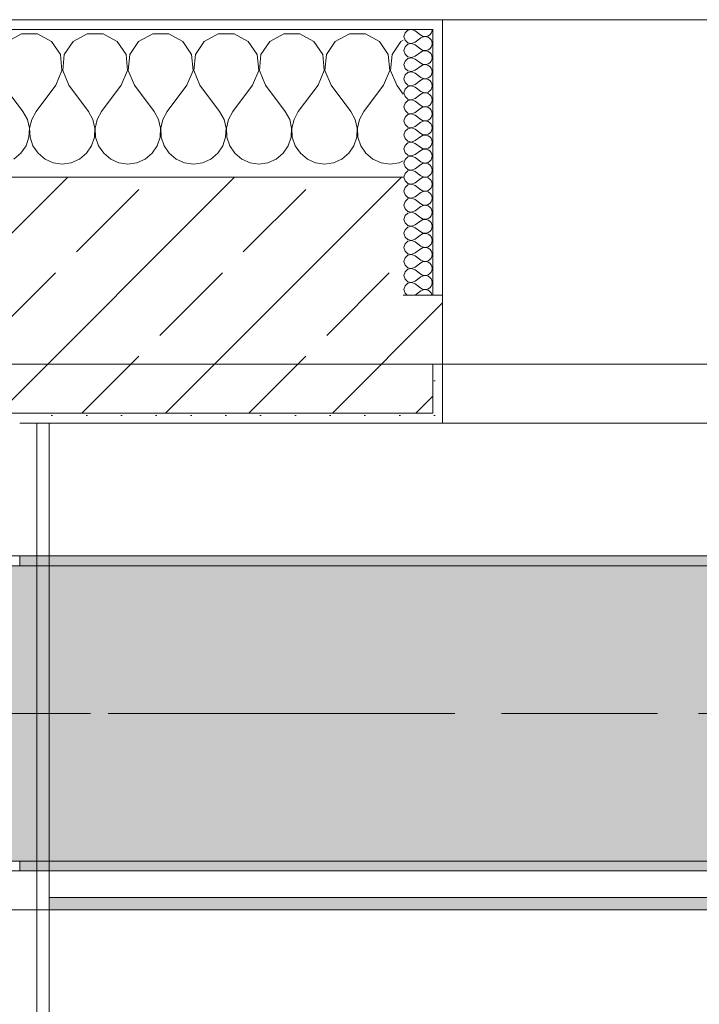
# Model space of a CAD drawing. Header units: metres. Extents: x -3.6 to 85.2, y -11 to 16.8.
# Tile 424 of 508: x 40.3 to 41, y 12.9 to 13.9. Entities that reach past the tile are written whole.
import ezdxf

# ---------------------------------------------------------------- set-up
doc = ezdxf.new("R2010")
doc.units = ezdxf.units.M
doc.header["$MEASUREMENT"] = 0
doc.linetypes.add('Achse', pattern=[0.2, 0.1, -0.05, 0, -0.05])
doc.linetypes.add('Strichlinie doppelt', pattern=[0.546806, 0.264583, -0.105833, 0.070556, -0.105833])
for name, color, linetype in [('451 - Universal.Achsen Raster', 7, 'Continuous'), ('604 - Struktur.Wand Aussen', 7, 'Continuous'), ('608 - Struktur.Träger', 7, 'Continuous'), ('Neubau_606 - Struktur.Wand Innen Ausbau', 7, 'Continuous'), ('Neubau_653 - Abdeckung.TB Verkofferung', 7, 'Continuous')]:
    doc.layers.add(name, color=color, linetype=linetype)
pattern_1 = [(45, (0, 0), (-0.01767767, 0.01767767), [0, -0.025])]
pattern_2 = [(0, (0, 0), (0, 0.08660254), [0, -0.05]), (0, (0.025, 0.0433), (0, 0.08660254), [0, -0.05])]
pattern_3 = [(45, (0, 0), (-0.0848528, 0.0848528), []), (45, (-0.04243, 0.04243), (-0.0848528, 0.0848528), [0.09, -0.03])]

# ---------------------------------------------------------------- blocks, each defined once
blk = doc.blocks.new('*X75')
at = {"layer": '604 - Struktur.Wand Aussen', "color": 7, "linetype": 'Continuous', "lineweight": 5}
for p, q in [((40.2919, 13.8407), (40.2776, 13.833)), ((40.3081, 13.8407), (40.2919, 13.8407)), ((40.3224, 13.833), (40.3081, 13.8407)), ((40.3585, 13.8407), (40.3442, 13.833)), ((40.3748, 13.8407), (40.3585, 13.8407)), ((40.3891, 13.833), (40.3748, 13.8407)), ((40.4252, 13.8407), (40.4109, 13.833)), ((40.4415, 13.8407), (40.4252, 13.8407)), ((40.4558, 13.833), (40.4415, 13.8407)), ((40.4919, 13.8407), (40.4776, 13.833)), ((40.5081, 13.8407), (40.4919, 13.8407)), ((40.5224, 13.833), (40.5081, 13.8407)), ((40.5585, 13.8407), (40.5442, 13.833)), ((40.5748, 13.8407), (40.5585, 13.8407)), ((40.5891, 13.833), (40.5748, 13.8407)), ((40.6252, 13.8407), (40.6109, 13.833)), ((40.6415, 13.8407), (40.6252, 13.8407)), ((40.6558, 13.833), (40.6415, 13.8407)), ((40.3314, 13.8195), (40.3224, 13.833)), ((40.3442, 13.833), (40.3352, 13.8195)), ((40.3981, 13.8195), (40.3891, 13.833)), ((40.4109, 13.833), (40.4019, 13.8195)), ((40.4648, 13.8195), (40.4558, 13.833)), ((40.4776, 13.833), (40.4686, 13.8195)), ((40.5314, 13.8195), (40.5224, 13.833)), ((40.5442, 13.833), (40.5352, 13.8195)), ((40.5981, 13.8195), (40.5891, 13.833)), ((40.6109, 13.833), (40.6019, 13.8195)), ((40.6648, 13.8195), (40.6558, 13.833)), ((40.6776, 13.833), (40.6686, 13.8195)), ((40.68, 13.8343), (40.6776, 13.833)), ((40.333, 13.8033), (40.3314, 13.8195)), ((40.3352, 13.8195), (40.3337, 13.8033)), ((40.3996, 13.8033), (40.3981, 13.8195)), ((40.4019, 13.8195), (40.4004, 13.8033)), ((40.4663, 13.8033), (40.4648, 13.8195)), ((40.4686, 13.8195), (40.467, 13.8033)), ((40.533, 13.8033), (40.5314, 13.8195)), ((40.5352, 13.8195), (40.5337, 13.8033)), ((40.5996, 13.8033), (40.5981, 13.8195)), ((40.6019, 13.8195), (40.6004, 13.8033)), ((40.6663, 13.8033), (40.6648, 13.8195)), ((40.6686, 13.8195), (40.667, 13.8033)), ((40.3267, 13.7883), (40.333, 13.8033)), ((40.3337, 13.8033), (40.34, 13.7883)), ((40.3933, 13.7883), (40.3996, 13.8033)), ((40.4004, 13.8033), (40.4067, 13.7883)), ((40.46, 13.7883), (40.4663, 13.8033)), ((40.467, 13.8033), (40.4733, 13.7883)), ((40.5267, 13.7883), (40.533, 13.8033)), ((40.5337, 13.8033), (40.54, 13.7883)), ((40.5933, 13.7883), (40.5996, 13.8033)), ((40.6004, 13.8033), (40.6067, 13.7883)), ((40.66, 13.7883), (40.6663, 13.8033)), ((40.667, 13.8033), (40.6733, 13.7883)), ((40.2733, 13.7883), (40.2933, 13.7617)), ((40.3267, 13.7883), (40.3067, 13.7617)), ((40.34, 13.7883), (40.36, 13.7617)), ((40.3933, 13.7883), (40.3733, 13.7617)), ((40.4067, 13.7883), (40.4267, 13.7617)), ((40.46, 13.7883), (40.44, 13.7617)), ((40.4733, 13.7883), (40.4933, 13.7617)), ((40.5267, 13.7883), (40.5067, 13.7617)), ((40.54, 13.7883), (40.56, 13.7617)), ((40.5933, 13.7883), (40.5733, 13.7617)), ((40.6067, 13.7883), (40.6267, 13.7617)), ((40.66, 13.7883), (40.64, 13.7617)), ((40.6733, 13.7883), (40.68, 13.7794)), ((40.2978, 13.7536), (40.2933, 13.7617)), ((40.3067, 13.7617), (40.3022, 13.7536)), ((40.3645, 13.7536), (40.36, 13.7617)), ((40.3733, 13.7617), (40.3689, 13.7536)), ((40.4311, 13.7536), (40.4267, 13.7617)), ((40.44, 13.7617), (40.4355, 13.7536)), ((40.4978, 13.7536), (40.4933, 13.7617)), ((40.5067, 13.7617), (40.5022, 13.7536)), ((40.5645, 13.7536), (40.56, 13.7617)), ((40.5733, 13.7617), (40.5689, 13.7536)), ((40.6311, 13.7536), (40.6267, 13.7617)), ((40.64, 13.7617), (40.6355, 13.7536)), ((40.2999, 13.7447), (40.2978, 13.7536)), ((40.3022, 13.7536), (40.3001, 13.7447)), ((40.3665, 13.7447), (40.3645, 13.7536)), ((40.3689, 13.7536), (40.3668, 13.7447)), ((40.4332, 13.7447), (40.4311, 13.7536)), ((40.4355, 13.7536), (40.4335, 13.7447)), ((40.4999, 13.7447), (40.4978, 13.7536)), ((40.5022, 13.7536), (40.5001, 13.7447)), ((40.5665, 13.7447), (40.5645, 13.7536)), ((40.5689, 13.7536), (40.5668, 13.7447)), ((40.6332, 13.7447), (40.6311, 13.7536)), ((40.6355, 13.7536), (40.6335, 13.7447)), ((40.2994, 13.7355), (40.2999, 13.7447)), ((40.3001, 13.7447), (40.3006, 13.7355)), ((40.3661, 13.7355), (40.3665, 13.7447)), ((40.3668, 13.7447), (40.3672, 13.7355)), ((40.4328, 13.7355), (40.4332, 13.7447)), ((40.4335, 13.7447), (40.4339, 13.7355)), ((40.4994, 13.7355), (40.4999, 13.7447)), ((40.5001, 13.7447), (40.5006, 13.7355)), ((40.5661, 13.7355), (40.5665, 13.7447)), ((40.5668, 13.7447), (40.5672, 13.7355)), ((40.6328, 13.7355), (40.6332, 13.7447)), ((40.6335, 13.7447), (40.6339, 13.7355)), ((40.2965, 13.7268), (40.2994, 13.7355)), ((40.3006, 13.7355), (40.3035, 13.7268)), ((40.3631, 13.7268), (40.3661, 13.7355)), ((40.3672, 13.7355), (40.3702, 13.7268)), ((40.4298, 13.7268), (40.4328, 13.7355)), ((40.4339, 13.7355), (40.4369, 13.7268)), ((40.4965, 13.7268), (40.4994, 13.7355)), ((40.5006, 13.7355), (40.5035, 13.7268)), ((40.5631, 13.7268), (40.5661, 13.7355)), ((40.5672, 13.7355), (40.5702, 13.7268)), ((40.6298, 13.7268), (40.6328, 13.7355)), ((40.6339, 13.7355), (40.6369, 13.7268)), ((40.2842, 13.7133), (40.2913, 13.7192)), ((40.2913, 13.7192), (40.2965, 13.7268)), ((40.3035, 13.7268), (40.3087, 13.7192)), ((40.3087, 13.7192), (40.3158, 13.7133)), ((40.3509, 13.7133), (40.3579, 13.7192)), ((40.3579, 13.7192), (40.3631, 13.7268)), ((40.3702, 13.7268), (40.3754, 13.7192)), ((40.3754, 13.7192), (40.3825, 13.7133)), ((40.4175, 13.7133), (40.4246, 13.7192)), ((40.4246, 13.7192), (40.4298, 13.7268)), ((40.4369, 13.7268), (40.4421, 13.7192)), ((40.4421, 13.7192), (40.4491, 13.7133)), ((40.4842, 13.7133), (40.4913, 13.7192)), ((40.4913, 13.7192), (40.4965, 13.7268)), ((40.5035, 13.7268), (40.5087, 13.7192)), ((40.5087, 13.7192), (40.5158, 13.7133)), ((40.5509, 13.7133), (40.5579, 13.7192)), ((40.5579, 13.7192), (40.5631, 13.7268)), ((40.5702, 13.7268), (40.5754, 13.7192)), ((40.5754, 13.7192), (40.5825, 13.7133)), ((40.6175, 13.7133), (40.6246, 13.7192)), ((40.6246, 13.7192), (40.6298, 13.7268)), ((40.6369, 13.7268), (40.6421, 13.7192)), ((40.6421, 13.7192), (40.6491, 13.7133)), ((40.3158, 13.7133), (40.3242, 13.7096)), ((40.3242, 13.7096), (40.3333, 13.7083)), ((40.3333, 13.7083), (40.3424, 13.7096)), ((40.3424, 13.7096), (40.3509, 13.7133)), ((40.3825, 13.7133), (40.3909, 13.7096)), ((40.3909, 13.7096), (40.4, 13.7083)), ((40.4, 13.7083), (40.4091, 13.7096)), ((40.4091, 13.7096), (40.4175, 13.7133)), ((40.4491, 13.7133), (40.4576, 13.7096)), ((40.4576, 13.7096), (40.4667, 13.7083)), ((40.4667, 13.7083), (40.4758, 13.7096)), ((40.4758, 13.7096), (40.4842, 13.7133)), ((40.5158, 13.7133), (40.5242, 13.7096)), ((40.5242, 13.7096), (40.5333, 13.7083)), ((40.5333, 13.7083), (40.5424, 13.7096)), ((40.5424, 13.7096), (40.5509, 13.7133)), ((40.5825, 13.7133), (40.5909, 13.7096)), ((40.5909, 13.7096), (40.6, 13.7083)), ((40.6, 13.7083), (40.6091, 13.7096)), ((40.6091, 13.7096), (40.6175, 13.7133)), ((40.6491, 13.7133), (40.6576, 13.7096)), ((40.6576, 13.7096), (40.6667, 13.7083)), ((40.6667, 13.7083), (40.6758, 13.7096)), ((40.6758, 13.7096), (40.68, 13.7115))]:
    blk.add_line(p, q, dxfattribs=at)
blk = doc.blocks.new('*X103')
at = {"layer": '604 - Struktur.Wand Aussen', "color": 7, "linetype": 'Continuous', "lineweight": 5}
for p, q in [((40.6818, 13.8416), (40.6807, 13.8379)), ((40.6847, 13.8442), (40.6818, 13.8416)), ((40.6885, 13.845), (40.6847, 13.8442)), ((40.6921, 13.8436), (40.6885, 13.845)), ((40.6921, 13.8436), (40.6979, 13.8393)), ((40.6979, 13.8393), (40.6996, 13.8383)), ((40.7053, 13.8386), (40.707, 13.8397)), ((40.707, 13.8397), (40.7082, 13.8412)), ((40.7082, 13.8412), (40.709, 13.843)), ((40.709, 13.843), (40.7093, 13.845)), ((40.6807, 13.8379), (40.6818, 13.8341)), ((40.6818, 13.8341), (40.6847, 13.8315)), ((40.6847, 13.83), (40.6818, 13.8273)), ((40.6847, 13.8315), (40.6885, 13.8307)), ((40.6885, 13.8307), (40.6847, 13.83)), ((40.6885, 13.8307), (40.6921, 13.8321)), ((40.6921, 13.8293), (40.6885, 13.8307)), ((40.6921, 13.8321), (40.6979, 13.8364)), ((40.6921, 13.8293), (40.6979, 13.825)), ((40.6996, 13.8374), (40.6979, 13.8364)), ((40.6996, 13.8383), (40.7015, 13.8379)), ((40.7015, 13.8378), (40.6996, 13.8374)), ((40.7015, 13.8379), (40.7035, 13.838)), ((40.7035, 13.8377), (40.7015, 13.8378)), ((40.7035, 13.838), (40.7053, 13.8386)), ((40.7053, 13.8371), (40.7035, 13.8377)), ((40.707, 13.836), (40.7053, 13.8371)), ((40.7082, 13.8345), (40.707, 13.836)), ((40.709, 13.8327), (40.7082, 13.8345)), ((40.7082, 13.827), (40.709, 13.8288)), ((40.7093, 13.8307), (40.709, 13.8327)), ((40.709, 13.8288), (40.7093, 13.8307)), ((40.6818, 13.8273), (40.6807, 13.8236)), ((40.6807, 13.8236), (40.6818, 13.8198)), ((40.6818, 13.8198), (40.6847, 13.8172)), ((40.6921, 13.8179), (40.6979, 13.8221)), ((40.6979, 13.825), (40.6996, 13.824)), ((40.6996, 13.8231), (40.6979, 13.8221)), ((40.6996, 13.824), (40.7015, 13.8236)), ((40.7015, 13.8235), (40.6996, 13.8231)), ((40.7015, 13.8236), (40.7035, 13.8237)), ((40.7035, 13.8234), (40.7015, 13.8235)), ((40.7035, 13.8237), (40.7053, 13.8243)), ((40.7053, 13.8228), (40.7035, 13.8234)), ((40.7053, 13.8243), (40.707, 13.8254)), ((40.707, 13.8217), (40.7053, 13.8228)), ((40.707, 13.8254), (40.7082, 13.827)), ((40.7082, 13.8202), (40.707, 13.8217)), ((40.709, 13.8184), (40.7082, 13.8202)), ((40.6818, 13.813), (40.6807, 13.8093)), ((40.6807, 13.8093), (40.6818, 13.8055)), ((40.6847, 13.8157), (40.6818, 13.813)), ((40.6847, 13.8172), (40.6885, 13.8165)), ((40.6885, 13.8164), (40.6847, 13.8157)), ((40.6885, 13.8165), (40.6921, 13.8179)), ((40.6921, 13.815), (40.6885, 13.8164)), ((40.6921, 13.815), (40.6979, 13.8107)), ((40.6979, 13.8107), (40.6996, 13.8098)), ((40.6996, 13.8088), (40.6979, 13.8079)), ((40.6996, 13.8098), (40.7015, 13.8093)), ((40.7015, 13.8093), (40.6996, 13.8088)), ((40.7015, 13.8093), (40.7035, 13.8094)), ((40.7035, 13.8092), (40.7015, 13.8093)), ((40.7035, 13.8094), (40.7053, 13.81)), ((40.7053, 13.8085), (40.7035, 13.8092)), ((40.7053, 13.81), (40.707, 13.8112)), ((40.707, 13.8112), (40.7082, 13.8127)), ((40.7082, 13.8127), (40.709, 13.8145)), ((40.7093, 13.8164), (40.709, 13.8184)), ((40.709, 13.8145), (40.7093, 13.8164)), ((40.6818, 13.7988), (40.6807, 13.795)), ((40.6818, 13.8055), (40.6847, 13.8029)), ((40.6847, 13.8014), (40.6818, 13.7988)), ((40.6847, 13.8029), (40.6885, 13.8022)), ((40.6885, 13.8021), (40.6847, 13.8014)), ((40.6885, 13.8022), (40.6921, 13.8036)), ((40.6921, 13.8007), (40.6885, 13.8021)), ((40.6921, 13.8036), (40.6979, 13.8079)), ((40.6921, 13.8007), (40.6979, 13.7964)), ((40.707, 13.8074), (40.7053, 13.8085)), ((40.7082, 13.8059), (40.707, 13.8074)), ((40.709, 13.8041), (40.7082, 13.8059)), ((40.7082, 13.7984), (40.709, 13.8002)), ((40.7093, 13.8021), (40.709, 13.8041)), ((40.709, 13.8002), (40.7093, 13.8021)), ((40.6807, 13.795), (40.6818, 13.7912)), ((40.6818, 13.7912), (40.6847, 13.7886)), ((40.6885, 13.7879), (40.6921, 13.7893)), ((40.6921, 13.7893), (40.6979, 13.7936)), ((40.6979, 13.7964), (40.6996, 13.7955)), ((40.6996, 13.7945), (40.6979, 13.7936)), ((40.6996, 13.7955), (40.7015, 13.795)), ((40.7015, 13.795), (40.6996, 13.7945)), ((40.7015, 13.795), (40.7035, 13.7951)), ((40.7035, 13.7949), (40.7015, 13.795)), ((40.7035, 13.7951), (40.7053, 13.7958)), ((40.7053, 13.7942), (40.7035, 13.7949)), ((40.7053, 13.7958), (40.707, 13.7969)), ((40.707, 13.7931), (40.7053, 13.7942)), ((40.707, 13.7969), (40.7082, 13.7984)), ((40.7082, 13.7916), (40.707, 13.7931)), ((40.709, 13.7898), (40.7082, 13.7916)), ((40.7093, 13.7879), (40.709, 13.7898)), ((40.6818, 13.7845), (40.6807, 13.7807)), ((40.6807, 13.7807), (40.6818, 13.777)), ((40.6847, 13.7871), (40.6818, 13.7845)), ((40.6847, 13.7886), (40.6885, 13.7879)), ((40.6885, 13.7878), (40.6847, 13.7871)), ((40.6921, 13.7864), (40.6885, 13.7878)), ((40.6921, 13.7864), (40.6979, 13.7821)), ((40.6921, 13.775), (40.6979, 13.7793)), ((40.6979, 13.7821), (40.6996, 13.7812)), ((40.6996, 13.7802), (40.6979, 13.7793)), ((40.6996, 13.7812), (40.7015, 13.7807)), ((40.7015, 13.7807), (40.6996, 13.7802)), ((40.7015, 13.7807), (40.7035, 13.7808)), ((40.7035, 13.7806), (40.7015, 13.7807)), ((40.7035, 13.7808), (40.7053, 13.7815)), ((40.7053, 13.78), (40.7035, 13.7806)), ((40.7053, 13.7815), (40.707, 13.7826)), ((40.707, 13.7788), (40.7053, 13.78)), ((40.707, 13.7826), (40.7082, 13.7841)), ((40.7082, 13.7773), (40.707, 13.7788)), ((40.7082, 13.7841), (40.709, 13.7859)), ((40.709, 13.7859), (40.7093, 13.7879)), ((40.6818, 13.7702), (40.6807, 13.7664)), ((40.6818, 13.777), (40.6847, 13.7743)), ((40.6847, 13.7728), (40.6818, 13.7702)), ((40.6847, 13.7743), (40.6885, 13.7736)), ((40.6885, 13.7735), (40.6847, 13.7728)), ((40.6885, 13.7736), (40.6921, 13.775)), ((40.6921, 13.7721), (40.6885, 13.7735)), ((40.6921, 13.7721), (40.6979, 13.7679)), ((40.707, 13.7683), (40.7082, 13.7698)), ((40.709, 13.7755), (40.7082, 13.7773)), ((40.7082, 13.7698), (40.709, 13.7716)), ((40.7093, 13.7736), (40.709, 13.7755)), ((40.709, 13.7716), (40.7093, 13.7736)), ((40.6807, 13.7664), (40.6818, 13.7627)), ((40.6818, 13.7627), (40.6847, 13.76)), ((40.6847, 13.76), (40.6885, 13.7593)), ((40.6885, 13.7593), (40.6847, 13.7585)), ((40.6885, 13.7593), (40.6921, 13.7607)), ((40.6921, 13.7579), (40.6885, 13.7593)), ((40.6921, 13.7607), (40.6979, 13.765)), ((40.6979, 13.7679), (40.6996, 13.7669)), ((40.6996, 13.766), (40.6979, 13.765)), ((40.6996, 13.7669), (40.7015, 13.7665)), ((40.7015, 13.7664), (40.6996, 13.766)), ((40.7015, 13.7665), (40.7035, 13.7666)), ((40.7035, 13.7663), (40.7015, 13.7664)), ((40.7035, 13.7666), (40.7053, 13.7672)), ((40.7053, 13.7657), (40.7035, 13.7663)), ((40.7053, 13.7672), (40.707, 13.7683)), ((40.707, 13.7646), (40.7053, 13.7657)), ((40.7082, 13.763), (40.707, 13.7646)), ((40.709, 13.7612), (40.7082, 13.763)), ((40.7093, 13.7593), (40.709, 13.7612)), ((40.709, 13.7573), (40.7093, 13.7593)), ((40.6818, 13.7559), (40.6807, 13.7521)), ((40.6807, 13.7521), (40.6818, 13.7484)), ((40.6847, 13.7585), (40.6818, 13.7559)), ((40.6921, 13.7579), (40.6979, 13.7536)), ((40.6921, 13.7464), (40.6979, 13.7507)), ((40.6979, 13.7536), (40.6996, 13.7526)), ((40.6996, 13.7517), (40.6979, 13.7507)), ((40.6996, 13.7526), (40.7015, 13.7522)), ((40.7015, 13.7521), (40.6996, 13.7517)), ((40.7015, 13.7522), (40.7035, 13.7523)), ((40.7035, 13.752), (40.7015, 13.7521)), ((40.7035, 13.7523), (40.7053, 13.7529)), ((40.7053, 13.7514), (40.7035, 13.752)), ((40.7053, 13.7529), (40.707, 13.754)), ((40.707, 13.7503), (40.7053, 13.7514)), ((40.707, 13.754), (40.7082, 13.7555)), ((40.7082, 13.7488), (40.707, 13.7503)), ((40.7082, 13.7555), (40.709, 13.7573)), ((40.709, 13.747), (40.7082, 13.7488)), ((40.6818, 13.7416), (40.6807, 13.7379)), ((40.6818, 13.7484), (40.6847, 13.7458)), ((40.6847, 13.7442), (40.6818, 13.7416)), ((40.6847, 13.7458), (40.6885, 13.745)), ((40.6885, 13.745), (40.6847, 13.7442)), ((40.6885, 13.745), (40.6921, 13.7464)), ((40.6921, 13.7436), (40.6885, 13.745)), ((40.6921, 13.7436), (40.6979, 13.7393)), ((40.6979, 13.7393), (40.6996, 13.7383)), ((40.7053, 13.7386), (40.707, 13.7397)), ((40.707, 13.7397), (40.7082, 13.7412)), ((40.7082, 13.7412), (40.709, 13.743)), ((40.7093, 13.745), (40.709, 13.747)), ((40.709, 13.743), (40.7093, 13.745)), ((40.6807, 13.7379), (40.6818, 13.7341)), ((40.6818, 13.7341), (40.6847, 13.7315)), ((40.6847, 13.73), (40.6818, 13.7273)), ((40.6847, 13.7315), (40.6885, 13.7307)), ((40.6885, 13.7307), (40.6847, 13.73)), ((40.6885, 13.7307), (40.6921, 13.7321)), ((40.6921, 13.7293), (40.6885, 13.7307)), ((40.6921, 13.7321), (40.6979, 13.7364)), ((40.6921, 13.7293), (40.6979, 13.725)), ((40.6996, 13.7374), (40.6979, 13.7364)), ((40.6996, 13.7383), (40.7015, 13.7379)), ((40.7015, 13.7378), (40.6996, 13.7374)), ((40.7015, 13.7379), (40.7035, 13.738)), ((40.7035, 13.7377), (40.7015, 13.7378)), ((40.7035, 13.738), (40.7053, 13.7386)), ((40.7053, 13.7371), (40.7035, 13.7377)), ((40.707, 13.736), (40.7053, 13.7371)), ((40.7082, 13.7345), (40.707, 13.736)), ((40.709, 13.7327), (40.7082, 13.7345)), ((40.7082, 13.727), (40.709, 13.7288)), ((40.7093, 13.7307), (40.709, 13.7327)), ((40.709, 13.7288), (40.7093, 13.7307)), ((40.6818, 13.7273), (40.6807, 13.7236)), ((40.6807, 13.7236), (40.6818, 13.7198)), ((40.6818, 13.7198), (40.6847, 13.7172)), ((40.6921, 13.7179), (40.6979, 13.7221)), ((40.6979, 13.725), (40.6996, 13.724)), ((40.6996, 13.7231), (40.6979, 13.7221)), ((40.6996, 13.724), (40.7015, 13.7236)), ((40.7015, 13.7235), (40.6996, 13.7231)), ((40.7015, 13.7236), (40.7035, 13.7237)), ((40.7035, 13.7234), (40.7015, 13.7235)), ((40.7035, 13.7237), (40.7053, 13.7243)), ((40.7053, 13.7228), (40.7035, 13.7234)), ((40.7053, 13.7243), (40.707, 13.7254)), ((40.707, 13.7217), (40.7053, 13.7228)), ((40.707, 13.7254), (40.7082, 13.727)), ((40.7082, 13.7202), (40.707, 13.7217)), ((40.709, 13.7184), (40.7082, 13.7202)), ((40.6818, 13.713), (40.6807, 13.7093)), ((40.6807, 13.7093), (40.6818, 13.7055)), ((40.6847, 13.7157), (40.6818, 13.713)), ((40.6847, 13.7172), (40.6885, 13.7165)), ((40.6885, 13.7164), (40.6847, 13.7157)), ((40.6885, 13.7165), (40.6921, 13.7179)), ((40.6921, 13.715), (40.6885, 13.7164)), ((40.6921, 13.715), (40.6979, 13.7107)), ((40.6979, 13.7107), (40.6996, 13.7098)), ((40.6996, 13.7088), (40.6979, 13.7079)), ((40.6996, 13.7098), (40.7015, 13.7093)), ((40.7015, 13.7093), (40.6996, 13.7088)), ((40.7015, 13.7093), (40.7035, 13.7094)), ((40.7035, 13.7092), (40.7015, 13.7093)), ((40.7035, 13.7094), (40.7053, 13.71)), ((40.7053, 13.7085), (40.7035, 13.7092)), ((40.7053, 13.71), (40.707, 13.7112)), ((40.707, 13.7112), (40.7082, 13.7127)), ((40.7082, 13.7127), (40.709, 13.7145)), ((40.7093, 13.7164), (40.709, 13.7184)), ((40.709, 13.7145), (40.7093, 13.7164)), ((40.6818, 13.6988), (40.6807, 13.695)), ((40.6818, 13.7055), (40.6847, 13.7029)), ((40.6847, 13.7014), (40.6818, 13.6988)), ((40.6847, 13.7029), (40.6885, 13.7022)), ((40.6885, 13.7021), (40.6847, 13.7014)), ((40.6885, 13.7022), (40.6921, 13.7036)), ((40.6921, 13.7007), (40.6885, 13.7021)), ((40.6921, 13.7036), (40.6979, 13.7079)), ((40.6921, 13.7007), (40.6979, 13.6964)), ((40.707, 13.7074), (40.7053, 13.7085)), ((40.7082, 13.7059), (40.707, 13.7074)), ((40.709, 13.7041), (40.7082, 13.7059)), ((40.7082, 13.6984), (40.709, 13.7002)), ((40.7093, 13.7021), (40.709, 13.7041)), ((40.709, 13.7002), (40.7093, 13.7021)), ((40.6807, 13.695), (40.6818, 13.6912)), ((40.6818, 13.6912), (40.6847, 13.6886)), ((40.6885, 13.6879), (40.6921, 13.6893)), ((40.6921, 13.6893), (40.6979, 13.6936)), ((40.6979, 13.6964), (40.6996, 13.6955)), ((40.6996, 13.6945), (40.6979, 13.6936)), ((40.6996, 13.6955), (40.7015, 13.695)), ((40.7015, 13.695), (40.6996, 13.6945)), ((40.7015, 13.695), (40.7035, 13.6951)), ((40.7035, 13.6949), (40.7015, 13.695)), ((40.7035, 13.6951), (40.7053, 13.6958)), ((40.7053, 13.6942), (40.7035, 13.6949)), ((40.7053, 13.6958), (40.707, 13.6969)), ((40.707, 13.6931), (40.7053, 13.6942)), ((40.707, 13.6969), (40.7082, 13.6984)), ((40.7082, 13.6916), (40.707, 13.6931)), ((40.709, 13.6898), (40.7082, 13.6916)), ((40.7093, 13.6879), (40.709, 13.6898)), ((40.6818, 13.6845), (40.6807, 13.6807)), ((40.6807, 13.6807), (40.6818, 13.677)), ((40.6847, 13.6871), (40.6818, 13.6845)), ((40.6847, 13.6886), (40.6885, 13.6879)), ((40.6885, 13.6878), (40.6847, 13.6871)), ((40.6921, 13.6864), (40.6885, 13.6878)), ((40.6921, 13.6864), (40.6979, 13.6821)), ((40.6921, 13.675), (40.6979, 13.6793)), ((40.6979, 13.6821), (40.6996, 13.6812)), ((40.6996, 13.6802), (40.6979, 13.6793)), ((40.6996, 13.6812), (40.7015, 13.6807)), ((40.7015, 13.6807), (40.6996, 13.6802)), ((40.7015, 13.6807), (40.7035, 13.6808)), ((40.7035, 13.6806), (40.7015, 13.6807)), ((40.7035, 13.6808), (40.7053, 13.6815)), ((40.7053, 13.68), (40.7035, 13.6806)), ((40.7053, 13.6815), (40.707, 13.6826)), ((40.707, 13.6788), (40.7053, 13.68)), ((40.707, 13.6826), (40.7082, 13.6841)), ((40.7082, 13.6773), (40.707, 13.6788)), ((40.7082, 13.6841), (40.709, 13.6859)), ((40.709, 13.6859), (40.7093, 13.6879)), ((40.6818, 13.6702), (40.6807, 13.6664)), ((40.6818, 13.677), (40.6847, 13.6743)), ((40.6847, 13.6728), (40.6818, 13.6702)), ((40.6847, 13.6743), (40.6885, 13.6736)), ((40.6885, 13.6735), (40.6847, 13.6728)), ((40.6885, 13.6736), (40.6921, 13.675)), ((40.6921, 13.6721), (40.6885, 13.6735)), ((40.6921, 13.6721), (40.6979, 13.6679)), ((40.707, 13.6683), (40.7082, 13.6698)), ((40.709, 13.6755), (40.7082, 13.6773)), ((40.7082, 13.6698), (40.709, 13.6716)), ((40.7093, 13.6736), (40.709, 13.6755)), ((40.709, 13.6716), (40.7093, 13.6736)), ((40.6807, 13.6664), (40.6818, 13.6627)), ((40.6818, 13.6627), (40.6847, 13.66)), ((40.6847, 13.66), (40.6885, 13.6593)), ((40.6885, 13.6593), (40.6847, 13.6585)), ((40.6885, 13.6593), (40.6921, 13.6607)), ((40.6921, 13.6579), (40.6885, 13.6593)), ((40.6921, 13.6607), (40.6979, 13.665)), ((40.6979, 13.6679), (40.6996, 13.6669)), ((40.6996, 13.666), (40.6979, 13.665)), ((40.6996, 13.6669), (40.7015, 13.6665)), ((40.7015, 13.6664), (40.6996, 13.666)), ((40.7015, 13.6665), (40.7035, 13.6666)), ((40.7035, 13.6663), (40.7015, 13.6664)), ((40.7035, 13.6666), (40.7053, 13.6672)), ((40.7053, 13.6657), (40.7035, 13.6663)), ((40.7053, 13.6672), (40.707, 13.6683)), ((40.707, 13.6646), (40.7053, 13.6657)), ((40.7082, 13.663), (40.707, 13.6646)), ((40.709, 13.6612), (40.7082, 13.663)), ((40.7093, 13.6593), (40.709, 13.6612)), ((40.709, 13.6573), (40.7093, 13.6593)), ((40.6818, 13.6559), (40.6807, 13.6521)), ((40.6807, 13.6521), (40.6818, 13.6484)), ((40.6847, 13.6585), (40.6818, 13.6559)), ((40.6921, 13.6579), (40.6979, 13.6536)), ((40.6921, 13.6464), (40.6979, 13.6507)), ((40.6979, 13.6536), (40.6996, 13.6526)), ((40.6996, 13.6517), (40.6979, 13.6507)), ((40.6996, 13.6526), (40.7015, 13.6522)), ((40.7015, 13.6521), (40.6996, 13.6517)), ((40.7015, 13.6522), (40.7035, 13.6523)), ((40.7035, 13.652), (40.7015, 13.6521)), ((40.7035, 13.6523), (40.7053, 13.6529)), ((40.7053, 13.6514), (40.7035, 13.652)), ((40.7053, 13.6529), (40.707, 13.654)), ((40.707, 13.6503), (40.7053, 13.6514)), ((40.707, 13.654), (40.7082, 13.6555)), ((40.7082, 13.6488), (40.707, 13.6503)), ((40.7082, 13.6555), (40.709, 13.6573)), ((40.709, 13.647), (40.7082, 13.6488)), ((40.6818, 13.6416), (40.6807, 13.6379)), ((40.6818, 13.6484), (40.6847, 13.6458)), ((40.6847, 13.6442), (40.6818, 13.6416)), ((40.6847, 13.6458), (40.6885, 13.645)), ((40.6885, 13.645), (40.6847, 13.6442)), ((40.6885, 13.645), (40.6921, 13.6464)), ((40.6921, 13.6436), (40.6885, 13.645)), ((40.6921, 13.6436), (40.6979, 13.6393)), ((40.6979, 13.6393), (40.6996, 13.6383)), ((40.7053, 13.6386), (40.707, 13.6397)), ((40.707, 13.6397), (40.7082, 13.6412)), ((40.7082, 13.6412), (40.709, 13.643)), ((40.7093, 13.645), (40.709, 13.647)), ((40.709, 13.643), (40.7093, 13.645)), ((40.6807, 13.6379), (40.6818, 13.6341)), ((40.6818, 13.6341), (40.6847, 13.6315)), ((40.6847, 13.63), (40.6818, 13.6273)), ((40.6847, 13.6315), (40.6885, 13.6307)), ((40.6885, 13.6307), (40.6847, 13.63)), ((40.6885, 13.6307), (40.6921, 13.6321)), ((40.6921, 13.6293), (40.6885, 13.6307)), ((40.6921, 13.6321), (40.6979, 13.6364)), ((40.6921, 13.6293), (40.6979, 13.625)), ((40.6996, 13.6374), (40.6979, 13.6364)), ((40.6996, 13.6383), (40.7015, 13.6379)), ((40.7015, 13.6378), (40.6996, 13.6374)), ((40.7015, 13.6379), (40.7035, 13.638)), ((40.7035, 13.6377), (40.7015, 13.6378)), ((40.7035, 13.638), (40.7053, 13.6386)), ((40.7053, 13.6371), (40.7035, 13.6377)), ((40.707, 13.636), (40.7053, 13.6371)), ((40.7082, 13.6345), (40.707, 13.636)), ((40.709, 13.6327), (40.7082, 13.6345)), ((40.7082, 13.627), (40.709, 13.6288)), ((40.7093, 13.6307), (40.709, 13.6327)), ((40.709, 13.6288), (40.7093, 13.6307)), ((40.6818, 13.6273), (40.6807, 13.6236)), ((40.6807, 13.6236), (40.6818, 13.6198)), ((40.6818, 13.6198), (40.6847, 13.6172)), ((40.6921, 13.6179), (40.6979, 13.6221)), ((40.6979, 13.625), (40.6996, 13.624)), ((40.6996, 13.6231), (40.6979, 13.6221)), ((40.6996, 13.624), (40.7015, 13.6236)), ((40.7015, 13.6235), (40.6996, 13.6231)), ((40.7015, 13.6236), (40.7035, 13.6237)), ((40.7035, 13.6234), (40.7015, 13.6235)), ((40.7035, 13.6237), (40.7053, 13.6243)), ((40.7053, 13.6228), (40.7035, 13.6234)), ((40.7053, 13.6243), (40.707, 13.6254)), ((40.707, 13.6217), (40.7053, 13.6228)), ((40.707, 13.6254), (40.7082, 13.627)), ((40.7082, 13.6202), (40.707, 13.6217)), ((40.709, 13.6184), (40.7082, 13.6202)), ((40.6818, 13.613), (40.6807, 13.6093)), ((40.6807, 13.6093), (40.6818, 13.6055)), ((40.6847, 13.6157), (40.6818, 13.613)), ((40.6847, 13.6172), (40.6885, 13.6165)), ((40.6885, 13.6164), (40.6847, 13.6157)), ((40.6885, 13.6165), (40.6921, 13.6179)), ((40.6921, 13.615), (40.6885, 13.6164)), ((40.6921, 13.615), (40.6979, 13.6107)), ((40.6979, 13.6107), (40.6996, 13.6098)), ((40.6996, 13.6088), (40.6979, 13.6079)), ((40.6996, 13.6098), (40.7015, 13.6093)), ((40.7015, 13.6093), (40.6996, 13.6088)), ((40.7015, 13.6093), (40.7035, 13.6094)), ((40.7035, 13.6092), (40.7015, 13.6093)), ((40.7035, 13.6094), (40.7053, 13.61)), ((40.7053, 13.6085), (40.7035, 13.6092)), ((40.7053, 13.61), (40.707, 13.6112)), ((40.707, 13.6112), (40.7082, 13.6127)), ((40.7082, 13.6127), (40.709, 13.6145)), ((40.7093, 13.6164), (40.709, 13.6184)), ((40.709, 13.6145), (40.7093, 13.6164)), ((40.6818, 13.5988), (40.6807, 13.595)), ((40.6818, 13.6055), (40.6847, 13.6029)), ((40.6847, 13.6014), (40.6818, 13.5988)), ((40.6847, 13.6029), (40.6885, 13.6022)), ((40.6885, 13.6021), (40.6847, 13.6014)), ((40.6885, 13.6022), (40.6921, 13.6036)), ((40.6921, 13.6007), (40.6885, 13.6021)), ((40.6921, 13.6036), (40.6979, 13.6079)), ((40.6921, 13.6007), (40.6979, 13.5964)), ((40.707, 13.6074), (40.7053, 13.6085)), ((40.7082, 13.6059), (40.707, 13.6074)), ((40.709, 13.6041), (40.7082, 13.6059)), ((40.7082, 13.5984), (40.709, 13.6002)), ((40.7093, 13.6021), (40.709, 13.6041)), ((40.709, 13.6002), (40.7093, 13.6021)), ((40.6807, 13.595), (40.6818, 13.5912)), ((40.6818, 13.5912), (40.6847, 13.5886)), ((40.6847, 13.5886), (40.6885, 13.5879)), ((40.6885, 13.5879), (40.6921, 13.5893)), ((40.6921, 13.5893), (40.6979, 13.5936)), ((40.6979, 13.5964), (40.6996, 13.5955)), ((40.6996, 13.5945), (40.6979, 13.5936)), ((40.6996, 13.5955), (40.7015, 13.595)), ((40.7015, 13.595), (40.6996, 13.5945)), ((40.7015, 13.595), (40.7035, 13.5951)), ((40.7035, 13.5949), (40.7015, 13.595)), ((40.7035, 13.5951), (40.7053, 13.5958)), ((40.7053, 13.5942), (40.7035, 13.5949)), ((40.7053, 13.5958), (40.707, 13.5969)), ((40.707, 13.5931), (40.7053, 13.5942)), ((40.707, 13.5969), (40.7082, 13.5984)), ((40.7082, 13.5916), (40.707, 13.5931)), ((40.709, 13.5898), (40.7082, 13.5916)), ((40.7093, 13.5879), (40.709, 13.5898)), ((40.6818, 13.5845), (40.6807, 13.5807)), ((40.6807, 13.5807), (40.6818, 13.577)), ((40.6847, 13.5871), (40.6818, 13.5845)), ((40.6885, 13.5878), (40.6847, 13.5871)), ((40.6921, 13.5864), (40.6885, 13.5878)), ((40.6921, 13.5864), (40.6979, 13.5821)), ((40.6921, 13.575), (40.6979, 13.5793)), ((40.6979, 13.5821), (40.6996, 13.5812)), ((40.6996, 13.5802), (40.6979, 13.5793)), ((40.6996, 13.5812), (40.7015, 13.5807)), ((40.7015, 13.5807), (40.6996, 13.5802)), ((40.7015, 13.5807), (40.7035, 13.5808)), ((40.7035, 13.5806), (40.7015, 13.5807)), ((40.7035, 13.5808), (40.7053, 13.5815)), ((40.7053, 13.58), (40.7035, 13.5806)), ((40.7053, 13.5815), (40.707, 13.5826)), ((40.707, 13.5788), (40.7053, 13.58)), ((40.707, 13.5826), (40.7082, 13.5841)), ((40.7082, 13.5773), (40.707, 13.5788)), ((40.7082, 13.5841), (40.709, 13.5859)), ((40.709, 13.5859), (40.7093, 13.5879)), ((40.6818, 13.577), (40.6839, 13.575)), ((40.709, 13.5755), (40.7082, 13.5773)), ((40.7091, 13.575), (40.709, 13.5755))]:
    blk.add_line(p, q, dxfattribs=at)

msp = doc.modelspace()

# ---------------------------------------------------------------- hatches: boundary and pattern name
at = {"layer": '604 - Struktur.Wand Aussen', "linetype": 'Continuous', "lineweight": 0, "true_color": 0x000000}
h = msp.add_hatch(dxfattribs=at)
h.set_pattern_fill('Verputz_0001', color=18, style=0, pattern_type=2)
h.set_pattern_definition(pattern_2)
h.paths.add_polyline_path([(39.54, 13.855), (39.54, 13.845), (40.71, 13.845), (40.71, 13.855)])
h = msp.add_hatch(dxfattribs=at)
h.set_pattern_fill('Verputz_0001', color=18, style=0, pattern_type=2)
h.set_pattern_definition(pattern_2)
h.paths.add_polyline_path([(40.71, 13.855), (40.71, 13.575), (40.72, 13.575), (40.72, 13.855)])
h = msp.add_hatch(dxfattribs=at)
h.set_pattern_fill('Beton__Stahlbeton_0001', color=18, style=0, pattern_type=2)
h.set_pattern_definition(pattern_3)
h.paths.add_polyline_path([(39.53, 13.505), (39.54, 13.505), (39.54, 13.455), (40.71, 13.455), (40.71, 13.505), (40.72, 13.505), (40.72, 13.575), (40.71, 13.575), (40.68, 13.575), (40.68, 13.695), (39.57, 13.695), (39.57, 13.575), (39.54, 13.575), (39.53, 13.575)])
h = msp.add_hatch(dxfattribs=at)
h.set_pattern_fill('Gips_0001', color=18, style=0, pattern_type=2)
h.set_pattern_definition(pattern_1)
h.paths.add_polyline_path([(40.71, 13.445), (40.72, 13.445), (40.72, 13.505), (40.71, 13.505)])
h = msp.add_hatch(dxfattribs=at)
h.set_pattern_fill('Gips_0001', color=18, style=0, pattern_type=2)
h.set_pattern_definition(pattern_1)
h.paths.add_polyline_path([(40.29, 13.445), (40.71, 13.445), (40.71, 13.455), (40.29, 13.455)])
at = {"layer": '608 - Struktur.Träger', "linetype": 'Continuous', "lineweight": 0, "true_color": 0x000000}
h = msp.add_hatch(dxfattribs=at)
h.set_pattern_fill('Gips_0001', color=18, style=0, pattern_type=2)
h.set_pattern_definition(pattern_1)
h.paths.add_polyline_path([(40.29, 13.31), (40.29, 13.3), (43.57, 13.3), (43.57, 13.31)])
h = msp.add_hatch(dxfattribs=at)
h.set_pattern_fill('Beton__Stahlbeton_0001', color=18, style=0, pattern_type=2)
h.set_pattern_definition(pattern_3)
h.paths.add_polyline_path([(15.09, 13.3), (14.78, 13.3), (14.78, 13), (15.09, 13), (18.37, 13), (18.69, 13), (21.97, 13), (22.29, 13), (25.57, 13), (25.89, 13), (29.17, 13), (29.49, 13), (32.77, 13), (33.09, 13), (36.37, 13), (36.69, 13), (39.97, 13), (40.29, 13), (43.57, 13), (43.89, 13), (47.17, 13), (47.48, 13), (47.48, 13.3), (47.17, 13.3), (43.89, 13.3), (43.57, 13.3), (40.29, 13.3), (39.97, 13.3), (36.69, 13.3), (36.37, 13.3), (33.09, 13.3), (32.77, 13.3), (29.49, 13.3), (29.17, 13.3), (25.89, 13.3), (25.57, 13.3), (22.29, 13.3), (21.97, 13.3), (18.69, 13.3), (18.37, 13.3)])
h = msp.add_hatch(dxfattribs=at)
h.set_pattern_fill('Gips_0001', color=18, style=0, pattern_type=2)
h.set_pattern_definition(pattern_1)
h.paths.add_polyline_path([(40.29, 13), (40.29, 12.99), (43.57, 12.99), (43.57, 13)])
at = {"layer": 'Neubau_606 - Struktur.Wand Innen Ausbau', "linetype": 'Continuous', "lineweight": 0, "true_color": 0x000000}
h = msp.add_hatch(dxfattribs=at)
h.set_pattern_fill('Gips_0001', color=18, style=0, pattern_type=2)
h.set_pattern_definition(pattern_1)
h.paths.add_polyline_path([(40.32, 12.7025), (40.32, 13.445), (40.3075, 13.445), (40.3075, 12.7025)])
at = {"layer": 'Neubau_653 - Abdeckung.TB Verkofferung', "linetype": 'Continuous', "lineweight": 0, "true_color": 0x000000}
h = msp.add_hatch(dxfattribs=at)
h.set_pattern_fill('Gips_0001', color=18, style=0, pattern_type=2)
h.set_pattern_definition(pattern_1)
h.paths.add_polyline_path([(40.32, 12.963), (40.32, 12.9505), (47.13, 12.9505), (47.13, 12.963)])

# ---------------------------------------------------------------- linework, layer by layer
at = {"layer": '451 - Universal.Achsen Raster', "color": 160, "linetype": 'Strichlinie doppelt', "lineweight": 9, "true_color": 0x3232ff}
msp.add_line((64.935, 13.15), (-3.175, 13.15), dxfattribs=at)
at = {"layer": '604 - Struktur.Wand Aussen', "color": 7, "linetype": 'Continuous', "lineweight": 5}
for p, q in [((40.71, 13.855), (40.72, 13.855)), ((40.72, 13.855), (40.72, 13.845)), ((40.68, 13.845), (39.57, 13.845)), ((40.68, 13.845), (40.71, 13.845)), ((40.71, 13.575), (40.71, 13.845)), ((40.71, 13.845), (40.71, 13.575)), ((40.72, 13.845), (40.72, 13.705)), ((40.72, 13.705), (40.72, 13.695)), ((40.72, 13.695), (40.72, 13.575)), ((40.68, 13.575), (40.71, 13.575)), ((40.71, 13.575), (40.72, 13.575)), ((40.71, 13.505), (40.72, 13.505)), ((40.72, 13.505), (40.72, 13.455)), ((40.72, 13.455), (40.72, 13.445)), ((40.71, 13.445), (40.72, 13.445))]:
    msp.add_line(p, q, dxfattribs=at)
at = {"layer": '604 - Struktur.Wand Aussen', "color": 7, "linetype": 'Continuous', "lineweight": 13}
for p, q in [((43.12, 13.855), (40.72, 13.855)), ((40.68, 13.695), (39.57, 13.695)), ((40.72, 13.575), (40.72, 13.505)), ((40.71, 13.455), (40.71, 13.505)), ((39.54, 13.455), (40.71, 13.455)), ((40.72, 13.445), (43.12, 13.445))]:
    msp.add_line(p, q, dxfattribs=at)
at = {"layer": '604 - Struktur.Wand Aussen', "color": 7, "linetype": 'Continuous', "lineweight": 5, "flags": 128}
for points in [[(40.71, 13.855), (39.54, 13.855)], [(40.29, 13.445), (40.71, 13.445)]]:
    msp.add_lwpolyline(points, dxfattribs=at)
at = {"layer": '608 - Struktur.Träger', "color": 7, "linetype": 'Continuous', "lineweight": 13}
for p, q in [((14.78, 13.31), (47.48, 13.31)), ((40.29, 13.3), (39.97, 13.3)), ((43.57, 13.3), (40.29, 13.3)), ((14.78, 12.99), (47.48, 12.99))]:
    msp.add_line(p, q, dxfattribs=at)
at = {"layer": '608 - Struktur.Träger', "color": 7, "linetype": 'Continuous', "lineweight": 5}
for p, q in [((40.29, 13.31), (40.29, 13.3)), ((43.57, 13.31), (40.29, 13.31)), ((40.29, 13), (40.29, 12.99)), ((43.57, 12.99), (40.29, 12.99))]:
    msp.add_line(p, q, dxfattribs=at)
at = {"layer": '608 - Struktur.Träger', "color": 7, "linetype": 'Achse', "lineweight": 9}
msp.add_line((14.78, 13.15), (47.48, 13.15), dxfattribs=at)
at = {"layer": '608 - Struktur.Träger', "color": 7, "linetype": 'Continuous', "lineweight": 13, "flags": 128}
msp.add_lwpolyline([(47.48, 13), (47.17, 13), (43.89, 13), (43.57, 13), (40.29, 13), (39.97, 13), (36.69, 13), (36.37, 13), (33.09, 13), (32.77, 13), (29.49, 13), (29.17, 13), (25.89, 13), (25.57, 13), (22.29, 13), (21.97, 13), (18.69, 13), (18.37, 13), (15.09, 13), (14.78, 13)], dxfattribs=at)
at = {"layer": 'Neubau_606 - Struktur.Wand Innen Ausbau', "color": 1, "linetype": 'Continuous', "lineweight": 5}
msp.add_line((40.3075, 12.7525), (40.3075, 13.445), dxfattribs=at)
at = {"layer": 'Neubau_606 - Struktur.Wand Innen Ausbau', "color": 1, "linetype": 'Continuous', "lineweight": 5, "flags": 128}
msp.add_lwpolyline([(40.32, 12.69), (40.32, 13.445)], dxfattribs=at)
at = {"layer": 'Neubau_653 - Abdeckung.TB Verkofferung', "color": 1, "linetype": 'Continuous', "lineweight": 9}
for p, q in [((15.11, 13.505), (47.13, 13.505)), ((22.05, 12.9505), (47.13, 12.9505))]:
    msp.add_line(p, q, dxfattribs=at)
at = {"layer": 'Neubau_653 - Abdeckung.TB Verkofferung', "color": 1, "linetype": 'Continuous', "lineweight": 5}
for p, q in [((47.13, 12.99), (40.32, 12.99)), ((47.13, 12.963), (40.32, 12.963)), ((47.13, 12.9505), (40.32, 12.9505))]:
    msp.add_line(p, q, dxfattribs=at)
at = {"layer": 'Neubau_653 - Abdeckung.TB Verkofferung', "color": 1, "linetype": 'Continuous', "lineweight": 5, "flags": 128}
msp.add_lwpolyline([(40.32, 12.99), (40.32, 12.963), (40.32, 12.9505)], dxfattribs=at)

# ---------------------------------------------------------------- block references
at = {"layer": '604 - Struktur.Wand Aussen', "color": 7, "lineweight": 18}
for name in ['*X75', '*X103']:
    msp.add_blockref(name, (0, 0), dxfattribs=at)

doc.saveas('drawing.dxf')
